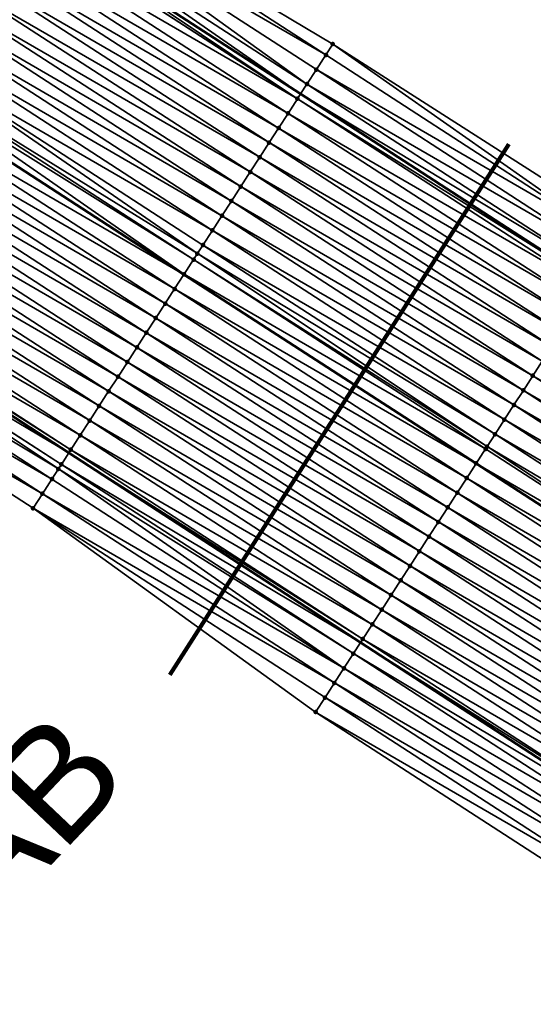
# Model space of a CAD drawing. Header units: feet. Extents: x 2017353 to 2024169, y 808050 to 818690.
# Tile 265 of 305: x 2022197 to 2022226, y 814462 to 814518. Entities that reach past the tile are written whole.
import ezdxf
from ezdxf.enums import TextEntityAlignment as Align

# ---------------------------------------------------------------- set-up
doc = ezdxf.new("R2010")
doc.units = ezdxf.units.FT
doc.header["$MEASUREMENT"] = 0
for name, color, linetype, lineweight in [('EP_Travel Lane', 172, 'Continuous', 53), ('Notes', 3, 'Continuous', 100), ('SB-Road Shots', 141, 'Continuous', 100), ('SB-Road X-Section', 40, 'Continuous', 13), ('STRIPING', 60, 'Continuous', 53)]:
    doc.layers.add(name, color=color, linetype=linetype, lineweight=lineweight)
doc.layers.add('I-77-MM15-17_SB-Surface-BORDER', color=7, linetype='Continuous')
doc.layers.add('I-77-MM15-17_SB-Surface-TIN', color=7, linetype='Continuous')
doc.styles.add('Style-Arial', font='arial.ttf')

msp = doc.modelspace()

# ---------------------------------------------------------------- linework, layer by layer
at = {"layer": 'EP_Travel Lane'}
for points in [[(2022062.097186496, 814612.0538499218, 264.57364104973), (2022078.865043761, 814601.1751499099, 265.2765987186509), (2022095.633469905, 814590.2960808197, 265.9594790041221), (2022112.403454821, 814579.416000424, 266.5873324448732), (2022129.17419273, 814568.5354315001, 267.1886095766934), (2022145.946090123, 814557.6541103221, 267.7489574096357), (2022162.700691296, 814546.8033929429, 268.3066308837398), (2022179.483000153, 814535.9397845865, 268.8890918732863), (2022196.263752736, 814525.0771836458, 269.5295986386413), (2022213.043384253, 814514.2153083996, 270.2119175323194), (2022229.825033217, 814503.352127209, 270.8189895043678), (2022246.603524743, 814492.4909899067, 271.5438271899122), (2022263.382785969, 814481.6293543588, 272.2399581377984)], [(2022048.838417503, 814591.6243497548, 263.8614823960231), (2022065.606381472, 814580.7455805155, 264.5606754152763), (2022082.374330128, 814569.8668212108, 265.2604066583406), (2022099.142223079, 814558.9880980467, 265.9621072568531), (2022115.909923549, 814548.109499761, 266.6705999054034), (2022132.678719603, 814537.2301906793, 267.3404207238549), (2022149.456259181, 814526.3214665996, 267.9393039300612), (2022166.213961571, 814515.4194251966, 268.5146126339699), (2022182.971979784, 814504.5171783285, 269.0781240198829), (2022199.728999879, 814493.6155808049, 269.678918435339), (2022216.48645042, 814482.7137032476, 270.2636353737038), (2022233.237937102, 814471.815705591, 271.0711177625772), (2022249.994335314, 814460.9145126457, 271.695140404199)]]:
    msp.add_polyline3d(points, dxfattribs=at)
at = {"layer": 'I-77-MM15-17_SB-Surface-BORDER', "color": 3, "linetype": 'Continuous', "lineweight": -3}
for points in [[(2022248.0036313, 814457.8346000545, 271.6164971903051), (2022230.679438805, 814467.857707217, 270.9764359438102), (2022213.903792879, 814478.7169567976, 270.1446869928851), (2022197.665594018, 814490.4195337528, 269.5352337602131), (2022180.884180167, 814501.2825170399, 268.9186138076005), (2022164.100953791, 814512.1466736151, 268.3695973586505), (2022147.318165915, 814523.0105463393, 267.8042253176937), (2022130.516366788, 814533.8974202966, 267.2088772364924)], [(2022197.713449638, 814527.3166497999, 269.5285333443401), (2022214.892610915, 814517.0726741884, 270.2226917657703), (2022231.737760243, 814506.3105605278, 270.8803047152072)]]:
    msp.add_polyline3d(points, dxfattribs=at)
at = {"layer": 'I-77-MM15-17_SB-Surface-TIN', "color": 128, "linetype": 'Continuous', "lineweight": -3}
for points in [[(2022214.492866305, 814516.454959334, 270.2196431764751), (2022197.713449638, 814527.3166497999, 269.5285333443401), (2022197.170597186, 814526.4768214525, 269.5078436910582)], [(2022214.492866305, 814516.454959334, 270.2196431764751), (2022214.892610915, 814517.0726741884, 270.2226917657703), (2022197.713449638, 814527.3166497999, 269.5285333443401)], [(2022213.40634407, 814514.7758317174, 270.208748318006), (2022197.170597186, 814526.4768214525, 269.5078436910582), (2022196.62679441, 814525.637608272, 269.522598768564)], [(2022213.40634407, 814514.7758317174, 270.208748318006), (2022213.949991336, 814515.615145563, 270.1997933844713), (2022197.170597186, 814526.4768214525, 269.5078436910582)], [(2022213.949991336, 814515.615145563, 270.1997933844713), (2022214.492866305, 814516.454959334, 270.2196431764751), (2022197.170597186, 814526.4768214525, 269.5078436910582)], [(2022196.62679441, 814525.637608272, 269.522598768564), (2022196.263752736, 814525.0771836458, 269.5295986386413), (2022213.043384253, 814514.2153083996, 270.2119175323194)], [(2022213.40634407, 814514.7758317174, 270.208748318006), (2022196.62679441, 814525.637608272, 269.522598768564), (2022213.043384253, 814514.2153083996, 270.2119175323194)], [(2022212.862809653, 814513.9364448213, 270.2134942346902), (2022196.07879118, 814524.7916551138, 269.5330831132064), (2022195.540287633, 814523.9584706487, 269.5111273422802)], [(2022212.862809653, 814513.9364448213, 270.2134942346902), (2022196.083106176, 814524.7983209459, 269.5330817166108), (2022196.07879118, 814524.7916551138, 269.5330831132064)], [(2022212.862809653, 814513.9364448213, 270.2134942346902), (2022196.263752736, 814525.0771836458, 269.5295986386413), (2022196.083106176, 814524.7983209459, 269.5330817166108)], [(2022212.862809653, 814513.9364448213, 270.2134942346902), (2022213.043384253, 814514.2153083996, 270.2119175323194), (2022196.263752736, 814525.0771836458, 269.5295986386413)], [(2022212.320023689, 814513.0965734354, 270.1903247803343), (2022195.540287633, 814523.9584706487, 269.5111273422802), (2022194.997372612, 814523.1186828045, 269.4927713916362)], [(2022212.320023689, 814513.0965734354, 270.1903247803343), (2022212.862809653, 814513.9364448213, 270.2134942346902), (2022195.540287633, 814523.9584706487, 269.5111273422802)], [(2022211.777073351, 814512.2568084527, 270.1732860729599), (2022194.997372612, 814523.1186828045, 269.4927713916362), (2022194.454312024, 814522.278989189, 269.4798447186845)], [(2022211.777073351, 814512.2568084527, 270.1732860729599), (2022212.320023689, 814513.0965734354, 270.1903247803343), (2022194.997372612, 814523.1186828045, 269.4927713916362)], [(2022211.234107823, 814511.4170533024, 270.156813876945), (2022194.454312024, 814522.278989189, 269.4798447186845), (2022193.91124942, 814521.439296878, 269.466993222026)], [(2022211.234107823, 814511.4170533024, 270.156813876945), (2022211.777073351, 814512.2568084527, 270.1732860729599), (2022194.454312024, 814522.278989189, 269.4798447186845)], [(2022210.69108242, 814510.577336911, 270.1425749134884), (2022193.91124942, 814521.439296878, 269.466993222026), (2022193.368159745, 814520.5996220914, 269.4551514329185)], [(2022210.69108242, 814510.577336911, 270.1425749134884), (2022211.234107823, 814511.4170533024, 270.156813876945), (2022193.91124942, 814521.439296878, 269.466993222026)], [(2022210.148005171, 814509.73765408, 270.1302696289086), (2022193.368159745, 814520.5996220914, 269.4551514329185), (2022192.82501078, 814519.7599856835, 269.4455209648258)], [(2022210.148005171, 814509.73765408, 270.1302696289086), (2022210.69108242, 814510.577336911, 270.1425749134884), (2022193.368159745, 814520.5996220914, 269.4551514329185)], [(2022209.60489406, 814508.897993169, 270.1192273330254), (2022192.82501078, 814519.7599856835, 269.4455209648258), (2022192.281918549, 814518.920312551, 269.4337744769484)], [(2022209.60489406, 814508.897993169, 270.1192273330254), (2022210.148005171, 814509.73765408, 270.1302696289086), (2022192.82501078, 814519.7599856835, 269.4455209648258)], [(2022209.061841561, 814508.0582943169, 270.1059989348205), (2022192.281918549, 814518.920312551, 269.4337744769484), (2022191.738731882, 814518.0807005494, 269.4255502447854)], [(2022209.061841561, 814508.0582943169, 270.1059989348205), (2022209.60489406, 814508.897993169, 270.1192273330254), (2022192.281918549, 814518.920312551, 269.4337744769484)], [(2022208.518792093, 814507.2185935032, 270.0926575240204), (2022191.738731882, 814518.0807005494, 269.4255502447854), (2022191.195640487, 814517.2410268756, 269.4137725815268)], [(2022208.518792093, 814507.2185935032, 270.0926575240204), (2022209.061841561, 814508.0582943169, 270.1059989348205), (2022191.738731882, 814518.0807005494, 269.4255502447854)], [(2022207.975748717, 814506.3788887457, 270.0790888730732), (2022191.195640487, 814517.2410268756, 269.4137725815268), (2022190.652600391, 814516.4013199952, 269.400081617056)], [(2022207.975748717, 814506.3788887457, 270.0790888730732), (2022208.518792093, 814507.2185935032, 270.0926575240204), (2022191.195640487, 814517.2410268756, 269.4137725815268)], [(2022231.273502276, 814505.5924795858, 270.8652747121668), (2022214.892610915, 814517.0726741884, 270.2226917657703), (2022214.492866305, 814516.454959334, 270.2196431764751)], [(2022231.273502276, 814505.5924795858, 270.8652747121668), (2022231.737760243, 814506.3105605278, 270.8803047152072), (2022214.892610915, 814517.0726741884, 270.2226917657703)], [(2022207.115548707, 814505.0485429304, 270.0537907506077), (2022190.652600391, 814516.4013199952, 269.400081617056), (2022190.109656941, 814515.5615505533, 269.3827859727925)], [(2022207.115548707, 814505.0485429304, 270.0537907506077), (2022207.432741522, 814505.5391605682, 270.0641708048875), (2022190.652600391, 814516.4013199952, 269.400081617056)], [(2022207.432741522, 814505.5391605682, 270.0641708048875), (2022207.975748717, 814506.3788887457, 270.0790888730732), (2022190.652600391, 814516.4013199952, 269.400081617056)], [(2022231.273502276, 814505.5924795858, 270.8652747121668), (2022214.492866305, 814516.454959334, 270.2196431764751), (2022213.949991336, 814515.615145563, 270.1997933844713)], [(2022206.889929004, 814504.6993063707, 270.041991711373), (2022190.109656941, 814515.5615505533, 269.3827859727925), (2022189.92073587, 814515.2693665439, 269.3771046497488)], [(2022206.889929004, 814504.6993063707, 270.041991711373), (2022207.115548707, 814505.0485429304, 270.0537907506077), (2022190.109656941, 814515.5615505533, 269.3827859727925)], [(2022230.73053691, 814504.752724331, 270.8487965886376), (2022213.949991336, 814515.615145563, 270.1997933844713), (2022213.40634407, 814514.7758317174, 270.208748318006)], [(2022230.73053691, 814504.752724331, 270.8487965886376), (2022231.273502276, 814505.5924795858, 270.8652747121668), (2022213.949991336, 814515.615145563, 270.1997933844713)], [(2022206.347292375, 814503.8593383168, 270.0132524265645), (2022189.92073587, 814515.2693665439, 269.3771046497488), (2022189.566763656, 814514.7217486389, 269.3636193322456)], [(2022206.347292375, 814503.8593383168, 270.0132524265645), (2022206.889929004, 814504.6993063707, 270.041991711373), (2022189.92073587, 814515.2693665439, 269.3771046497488)], [(2022189.023946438, 814513.8818974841, 269.3416155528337), (2022206.340605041, 814503.8489848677, 270.0128664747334), (2022189.560074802, 814514.7113995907, 269.3633481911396)], [(2022206.347292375, 814503.8593383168, 270.0132524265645), (2022189.566763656, 814514.7217486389, 269.3636193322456), (2022189.560074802, 814514.7113995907, 269.3633481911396)], [(2022206.347292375, 814503.8593383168, 270.0132524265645), (2022189.560074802, 814514.7113995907, 269.3633481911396), (2022206.340605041, 814503.8489848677, 270.0128664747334)], [(2022230.187606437, 814503.9129464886, 270.8310170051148), (2022213.40634407, 814514.7758317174, 270.208748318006), (2022213.043384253, 814514.2153083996, 270.2119175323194)], [(2022230.187606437, 814503.9129464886, 270.8310170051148), (2022230.73053691, 814504.752724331, 270.8487965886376), (2022213.40634407, 814514.7758317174, 270.208748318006)], [(2022205.80472477, 814503.0193255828, 269.9819387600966), (2022189.023946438, 814513.8818974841, 269.3416155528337), (2022188.481261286, 814513.0419608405, 269.314686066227)], [(2022205.80472477, 814503.0193255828, 269.9819387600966), (2022206.340605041, 814503.8489848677, 270.0128664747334), (2022189.023946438, 814513.8818974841, 269.3416155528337)], [(2022229.644682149, 814503.0731646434, 270.813006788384), (2022212.862809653, 814513.9364448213, 270.2134942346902), (2022212.320023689, 814513.0965734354, 270.1903247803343)], [(2022212.862809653, 814513.9364448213, 270.2134942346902), (2022229.825033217, 814503.352127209, 270.8189895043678), (2022213.043384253, 814514.2153083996, 270.2119175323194)], [(2022229.644682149, 814503.0731646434, 270.813006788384), (2022229.825033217, 814503.352127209, 270.8189895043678), (2022212.862809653, 814513.9364448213, 270.2134942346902)], [(2022230.187606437, 814503.9129464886, 270.8310170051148), (2022213.043384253, 814514.2153083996, 270.2119175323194), (2022229.825033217, 814503.352127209, 270.8189895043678)], [(2022205.262248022, 814502.1792540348, 269.9472363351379), (2022188.481261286, 814513.0419608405, 269.314686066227), (2022187.938447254, 814512.2021076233, 269.2925634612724)], [(2022205.262248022, 814502.1792540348, 269.9472363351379), (2022205.80472477, 814503.0193255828, 269.9819387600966), (2022188.481261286, 814513.0419608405, 269.314686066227)], [(2022229.101871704, 814502.2333091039, 270.7907504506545), (2022212.320023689, 814513.0965734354, 270.1903247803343), (2022211.777073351, 814512.2568084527, 270.1732860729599)], [(2022229.101871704, 814502.2333091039, 270.7907504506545), (2022229.644682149, 814503.0731646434, 270.813006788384), (2022212.320023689, 814513.0965734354, 270.1903247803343)], [(2022204.719666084, 814501.3392505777, 269.9164571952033), (2022187.938447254, 814512.2021076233, 269.2925634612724), (2022187.395626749, 814511.3622585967, 269.2706822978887)], [(2022204.719666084, 814501.3392505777, 269.9164571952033), (2022205.262248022, 814502.1792540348, 269.9472363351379), (2022187.938447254, 814512.2021076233, 269.2925634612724)], [(2022228.559001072, 814501.393492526, 270.7707389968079), (2022211.777073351, 814512.2568084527, 270.1732860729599), (2022211.234107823, 814511.4170533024, 270.156813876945)], [(2022228.559001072, 814501.393492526, 270.7707389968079), (2022229.101871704, 814502.2333091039, 270.7907504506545), (2022211.777073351, 814512.2568084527, 270.1732860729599)], [(2022204.177045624, 814500.4992720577, 269.8871148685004), (2022187.395626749, 814511.3622585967, 269.2706822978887), (2022186.852737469, 814510.5224540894, 269.2513662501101)], [(2022204.177045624, 814500.4992720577, 269.8871148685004), (2022204.719666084, 814501.3392505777, 269.9164571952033), (2022187.395626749, 814511.3622585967, 269.2706822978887)], [(2022228.01613956, 814500.5536700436, 270.7503873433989), (2022211.234107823, 814511.4170533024, 270.156813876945), (2022210.69108242, 814510.577336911, 270.1425749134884)], [(2022228.01613956, 814500.5536700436, 270.7503873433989), (2022228.559001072, 814501.393492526, 270.7707389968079), (2022211.234107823, 814511.4170533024, 270.156813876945)], [(2022203.634467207, 814499.6592663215, 269.8562044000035), (2022186.852737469, 814510.5224540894, 269.2513662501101), (2022186.309831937, 814509.6826601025, 269.2326563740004)], [(2022203.634467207, 814499.6592663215, 269.8562044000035), (2022204.177045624, 814500.4992720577, 269.8871148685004), (2022186.852737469, 814510.5224540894, 269.2513662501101)], [(2022227.473252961, 814499.7138638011, 270.7309714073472), (2022210.69108242, 814510.577336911, 270.1425749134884), (2022210.148005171, 814509.73765408, 270.1302696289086)], [(2022227.473252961, 814499.7138638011, 270.7309714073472), (2022228.01613956, 814500.5536700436, 270.7503873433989), (2022210.69108242, 814510.577336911, 270.1425749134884)], [(2022203.09178811, 814498.8193257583, 269.8290490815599), (2022186.309831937, 814509.6826601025, 269.2326563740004), (2022185.766907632, 814508.8428782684, 269.2146467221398)], [(2022203.09178811, 814498.8193257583, 269.8290490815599), (2022203.634467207, 814499.6592663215, 269.8562044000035), (2022186.309831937, 814509.6826601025, 269.2326563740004)], [(2022226.930346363, 814498.874070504, 270.7123013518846), (2022210.148005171, 814509.73765408, 270.1302696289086), (2022209.60489406, 814508.897993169, 270.1192273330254)], [(2022226.930346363, 814498.874070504, 270.7123013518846), (2022227.473252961, 814499.7138638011, 270.7309714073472), (2022210.148005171, 814509.73765408, 270.1302696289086)], [(2022202.54912252, 814497.9793764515, 269.8013899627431), (2022185.766907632, 814508.8428782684, 269.2146467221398), (2022185.224107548, 814508.0030160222, 269.192003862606)], [(2022202.54912252, 814497.9793764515, 269.8013899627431), (2022203.09178811, 814498.8193257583, 269.8290490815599), (2022185.766907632, 814508.8428782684, 269.2146467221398)], [(2022226.387450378, 814498.0342703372, 270.6932354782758), (2022209.60489406, 814508.897993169, 270.1192273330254), (2022209.061841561, 814508.0582943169, 270.1059989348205)], [(2022226.387450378, 814498.0342703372, 270.6932354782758), (2022226.930346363, 814498.874070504, 270.7123013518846), (2022209.60489406, 814508.897993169, 270.1192273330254)], [(2022202.006545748, 814497.1393696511, 269.7704181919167), (2022185.224107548, 814508.0030160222, 269.192003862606), (2022184.681277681, 814507.1631730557, 269.1704718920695)], [(2022202.006545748, 814497.1393696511, 269.7704181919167), (2022202.54912252, 814497.9793764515, 269.8013899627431), (2022185.224107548, 814508.0030160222, 269.192003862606)], [(2022225.844688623, 814497.1943832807, 270.6691631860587), (2022209.061841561, 814508.0582943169, 270.1059989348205), (2022208.518792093, 814507.2185935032, 270.0926575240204)], [(2022225.844688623, 814497.1943832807, 270.6691631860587), (2022226.387450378, 814498.0342703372, 270.6932354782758), (2022209.061841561, 814508.0582943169, 270.1059989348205)], [(2022201.463871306, 814496.2994260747, 269.7430892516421), (2022184.681277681, 814507.1631730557, 269.1704718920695), (2022184.138536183, 814506.3232728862, 269.1456439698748)], [(2022201.463871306, 814496.2994260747, 269.7430892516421), (2022202.006545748, 814497.1393696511, 269.7704181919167), (2022184.681277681, 814507.1631730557, 269.1704718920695)], [(2022225.301943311, 814496.3544855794, 270.6444775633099), (2022208.518792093, 814507.2185935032, 270.0926575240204), (2022207.975748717, 814506.3788887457, 270.0790888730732)], [(2022225.301943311, 814496.3544855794, 270.6444775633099), (2022225.844688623, 814497.1943832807, 270.6691631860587), (2022208.518792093, 814507.2185935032, 270.0926575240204)], [(2022200.921220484, 814495.4594672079, 269.7148793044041), (2022184.138536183, 814506.3232728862, 269.1456439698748), (2022183.595893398, 814505.4833088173, 269.1171342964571)], [(2022200.921220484, 814495.4594672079, 269.7148793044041), (2022201.463871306, 814496.2994260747, 269.7430892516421), (2022184.138536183, 814506.3232728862, 269.1456439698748)], [(2022224.759134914, 814495.5146287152, 270.622144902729), (2022207.975748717, 814506.3788887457, 270.0790888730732), (2022207.432741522, 814505.5391605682, 270.0641708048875)], [(2022224.759134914, 814495.5146287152, 270.622144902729), (2022225.301943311, 814496.3544855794, 270.6444775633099), (2022207.975748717, 814506.3788887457, 270.0790888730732)], [(2022200.378658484, 814494.6194508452, 269.6833565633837), (2022183.595893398, 814505.4833088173, 269.1171342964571), (2022183.05334834, 814504.6432814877, 269.0849796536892)], [(2022200.378658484, 814494.6194508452, 269.6833565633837), (2022200.921220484, 814495.4594672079, 269.7148793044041), (2022183.595893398, 814505.4833088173, 269.1171342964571)], [(2022224.216264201, 814494.6748121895, 270.6021364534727), (2022207.432741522, 814505.5391605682, 270.0641708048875), (2022207.115548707, 814505.0485429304, 270.0537907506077)], [(2022224.216264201, 814494.6748121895, 270.6021364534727), (2022224.759134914, 814495.5146287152, 270.622144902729), (2022207.432741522, 814505.5391605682, 270.0641708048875)], [(2022223.757818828, 814493.9656577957, 270.5862064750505), (2022207.115548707, 814505.0485429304, 270.0537907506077), (2022206.889929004, 814504.6993063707, 270.041991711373)], [(2022223.757818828, 814493.9656577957, 270.5862064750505), (2022224.216264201, 814494.6748121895, 270.6021364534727), (2022207.115548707, 814505.0485429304, 270.0537907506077)], [(2022182.511165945, 814503.8030193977, 269.0392985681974), (2022199.728999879, 814493.6155808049, 269.678918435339), (2022182.971979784, 814504.5171783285, 269.0781240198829)], [(2022199.835170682, 814493.7800337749, 269.6863639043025), (2022183.05334834, 814504.6432814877, 269.0849796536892), (2022182.971979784, 814504.5171783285, 269.0781240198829)], [(2022199.835170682, 814493.7800337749, 269.6863639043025), (2022182.971979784, 814504.5171783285, 269.0781240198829), (2022199.728999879, 814493.6155808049, 269.678918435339)], [(2022199.835170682, 814493.7800337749, 269.6863639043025), (2022200.378658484, 814494.6194508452, 269.6833565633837), (2022183.05334834, 814504.6432814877, 269.0849796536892)], [(2022223.673392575, 814493.8349962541, 270.5821620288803), (2022206.889929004, 814504.6993063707, 270.041991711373), (2022206.347292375, 814503.8593383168, 270.0132524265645)], [(2022223.673392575, 814493.8349962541, 270.5821620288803), (2022223.757818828, 814493.9656577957, 270.5862064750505), (2022206.889929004, 814504.6993063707, 270.041991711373)], [(2022199.124585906, 814492.6791219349, 269.6322190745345), (2022182.491843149, 814503.7730543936, 269.0373478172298), (2022181.969201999, 814502.9626159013, 268.9854699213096)], [(2022199.292783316, 814492.9399043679, 269.6483277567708), (2022182.511165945, 814503.8030193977, 269.0392985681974), (2022182.491843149, 814503.7730543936, 269.0373478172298)], [(2022199.124585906, 814492.6791219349, 269.6322190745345), (2022199.292783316, 814492.9399043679, 269.6483277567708), (2022182.491843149, 814503.7730543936, 269.0373478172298)], [(2022199.292783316, 814492.9399043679, 269.6483277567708), (2022199.728999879, 814493.6155808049, 269.678918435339), (2022182.511165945, 814503.8030193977, 269.0392985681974)], [(2022205.80472477, 814503.0193255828, 269.9819387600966), (2022223.12402465, 814492.9846997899, 270.5546183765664), (2022206.340605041, 814503.8489848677, 270.0128664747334)], [(2022223.130714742, 814492.9950548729, 270.5549596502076), (2022206.347292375, 814503.8593383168, 270.0132524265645), (2022206.340605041, 814503.8489848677, 270.0128664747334)], [(2022223.130714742, 814492.9950548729, 270.5549596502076), (2022206.340605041, 814503.8489848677, 270.0128664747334), (2022223.12402465, 814492.9846997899, 270.5546183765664)], [(2022223.130714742, 814492.9950548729, 270.5549596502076), (2022223.673392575, 814493.8349962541, 270.5821620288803), (2022206.347292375, 814503.8593383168, 270.0132524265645)], [(2022198.750582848, 814492.099653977, 269.6033207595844), (2022181.969201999, 814502.9626159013, 268.9854699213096), (2022181.426625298, 814502.1226090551, 268.954495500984)], [(2022198.750582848, 814492.099653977, 269.6033207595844), (2022199.124585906, 814492.6791219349, 269.6322190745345), (2022181.969201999, 814502.9626159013, 268.9854699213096)], [(2022222.588049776, 814492.155105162, 270.5272773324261), (2022205.80472477, 814503.0193255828, 269.9819387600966), (2022205.262248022, 814502.1792540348, 269.9472363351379)], [(2022222.588049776, 814492.155105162, 270.5272773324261), (2022223.12402465, 814492.9846997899, 270.5546183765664), (2022205.80472477, 814503.0193255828, 269.9819387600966)], [(2022198.207923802, 814491.2597004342, 269.5754175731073), (2022181.426625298, 814502.1226090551, 268.954495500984), (2022180.884180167, 814501.2825170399, 268.9186138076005)], [(2022198.207923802, 814491.2597004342, 269.5754175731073), (2022198.750582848, 814492.099653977, 269.6033207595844), (2022181.426625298, 814502.1226090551, 268.954495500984)], [(2022222.045334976, 814491.3151877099, 270.5014537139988), (2022205.262248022, 814502.1792540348, 269.9472363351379), (2022204.719666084, 814501.3392505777, 269.9164571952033)], [(2022222.045334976, 814491.3151877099, 270.5014537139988), (2022222.588049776, 814492.155105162, 270.5272773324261), (2022205.262248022, 814502.1792540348, 269.9472363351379)], [(2022197.665594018, 814490.4195337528, 269.5352337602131), (2022198.207923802, 814491.2597004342, 269.5754175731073), (2022180.884180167, 814501.2825170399, 268.9186138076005)], [(2022221.502611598, 814490.4752758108, 270.4759500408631), (2022204.719666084, 814501.3392505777, 269.9164571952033), (2022204.177045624, 814500.4992720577, 269.8871148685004)], [(2022221.502611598, 814490.4752758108, 270.4759500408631), (2022222.045334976, 814491.3151877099, 270.5014537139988), (2022204.719666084, 814501.3392505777, 269.9164571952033)], [(2022220.959898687, 814489.6353571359, 270.4500559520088), (2022204.177045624, 814500.4992720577, 269.8871148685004), (2022203.634467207, 814499.6592663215, 269.8562044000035)], [(2022220.959898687, 814489.6353571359, 270.4500559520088), (2022221.502611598, 814490.4752758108, 270.4759500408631), (2022204.177045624, 814500.4992720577, 269.8871148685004)], [(2022220.417115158, 814488.7954841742, 270.4267957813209), (2022203.634467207, 814499.6592663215, 269.8562044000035), (2022203.09178811, 814498.8193257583, 269.8290490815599)], [(2022220.417115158, 814488.7954841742, 270.4267957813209), (2022220.959898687, 814489.6353571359, 270.4500559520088), (2022203.634467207, 814499.6592663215, 269.8562044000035)], [(2022219.874340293, 814487.9556056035, 270.4032124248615), (2022203.09178811, 814498.8193257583, 269.8290490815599), (2022202.54912252, 814497.9793764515, 269.8013899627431)], [(2022219.874340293, 814487.9556056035, 270.4032124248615), (2022220.417115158, 814488.7954841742, 270.4267957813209), (2022203.09178811, 814498.8193257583, 269.8290490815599)], [(2022243.708725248, 814488.0130518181, 271.4421178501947), (2022226.930346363, 814498.874070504, 270.7123013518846), (2022226.387450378, 814498.0342703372, 270.6932354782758)], [(2022243.16593481, 814487.1731833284, 271.419115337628), (2022226.387450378, 814498.0342703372, 270.6932354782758), (2022225.844688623, 814497.1943832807, 270.6691631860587)], [(2022243.16593481, 814487.1731833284, 271.419115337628), (2022243.708725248, 814488.0130518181, 271.4421178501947), (2022226.387450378, 814498.0342703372, 270.6932354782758)], [(2022219.331576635, 814487.115719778, 270.3792110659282), (2022202.54912252, 814497.9793764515, 269.8013899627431), (2022202.006545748, 814497.1393696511, 269.7704181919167)], [(2022219.331576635, 814487.115719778, 270.3792110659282), (2022219.874340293, 814487.9556056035, 270.4032124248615), (2022202.54912252, 814497.9793764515, 269.8013899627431)], [(2022218.78881298, 814486.2758339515, 270.3552096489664), (2022202.006545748, 814497.1393696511, 269.7704181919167), (2022201.463871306, 814496.2994260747, 269.7430892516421)], [(2022218.78881298, 814486.2758339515, 270.3552096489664), (2022219.331576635, 814487.115719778, 270.3792110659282), (2022202.006545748, 814497.1393696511, 269.7704181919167)], [(2022242.623172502, 814486.3332966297, 271.3950636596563), (2022225.844688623, 814497.1943832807, 270.6691631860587), (2022225.301943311, 814496.3544855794, 270.6444775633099)], [(2022242.623172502, 814486.3332966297, 271.3950636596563), (2022243.16593481, 814487.1731833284, 271.419115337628), (2022225.844688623, 814497.1943832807, 270.6691631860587)], [(2022242.080201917, 814485.4935447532, 271.3787801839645), (2022225.301943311, 814496.3544855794, 270.6444775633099), (2022224.759134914, 814495.5146287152, 270.622144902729)], [(2022242.080201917, 814485.4935447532, 271.3787801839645), (2022242.623172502, 814486.3332966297, 271.3950636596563), (2022225.301943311, 814496.3544855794, 270.6444775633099)], [(2022218.245974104, 814485.4359968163, 270.3340137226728), (2022201.463871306, 814496.2994260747, 269.7430892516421), (2022200.921220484, 814495.4594672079, 269.7148793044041)], [(2022218.245974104, 814485.4359968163, 270.3340137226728), (2022218.78881298, 814486.2758339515, 270.3552096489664), (2022201.463871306, 814496.2994260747, 269.7430892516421)], [(2022217.703112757, 814484.5961742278, 270.3136559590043), (2022200.921220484, 814495.4594672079, 269.7148793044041), (2022200.378658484, 814494.6194508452, 269.6833565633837)], [(2022217.703112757, 814484.5961742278, 270.3136559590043), (2022218.245974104, 814485.4359968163, 270.3340137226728), (2022200.921220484, 814495.4594672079, 269.7148793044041)], [(2022241.537434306, 814484.6536614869, 271.3549262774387), (2022224.759134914, 814495.5146287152, 270.622144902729), (2022224.216264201, 814494.6748121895, 270.6021364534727)], [(2022241.537434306, 814484.6536614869, 271.3549262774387), (2022242.080201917, 814485.4935447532, 271.3787801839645), (2022224.759134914, 814495.5146287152, 270.622144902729)], [(2022240.994493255, 814483.8138904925, 271.3375412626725), (2022224.216264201, 814494.6748121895, 270.6021364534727), (2022223.757818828, 814493.9656577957, 270.5862064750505)], [(2022240.994493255, 814483.8138904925, 271.3375412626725), (2022241.537434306, 814484.6536614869, 271.3549262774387), (2022224.216264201, 814494.6748121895, 270.6021364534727)], [(2022217.160307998, 814483.756315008, 270.2911875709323), (2022200.378658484, 814494.6194508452, 269.6833565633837), (2022199.835170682, 814493.7800337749, 269.6863639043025)], [(2022217.160307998, 814483.756315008, 270.2911875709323), (2022217.703112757, 814484.5961742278, 270.3136559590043), (2022200.378658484, 814494.6194508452, 269.6833565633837)], [(2022199.292783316, 814492.9399043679, 269.6483277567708), (2022216.48645042, 814482.7137032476, 270.2636353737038), (2022199.728999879, 814493.6155808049, 269.678918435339)], [(2022216.617463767, 814482.9164813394, 270.2701913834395), (2022199.835170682, 814493.7800337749, 269.6863639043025), (2022199.728999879, 814493.6155808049, 269.678918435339)], [(2022216.617463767, 814482.9164813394, 270.2701913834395), (2022199.728999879, 814493.6155808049, 269.678918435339), (2022216.48645042, 814482.7137032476, 270.2636353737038)], [(2022216.617463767, 814482.9164813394, 270.2701913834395), (2022217.160307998, 814483.756315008, 270.2911875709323), (2022199.835170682, 814493.7800337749, 269.6863639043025)], [(2022240.45149033, 814482.9741595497, 271.3224639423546), (2022223.673392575, 814493.8349962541, 270.5821620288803), (2022223.130714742, 814492.9950548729, 270.5549596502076)], [(2022240.45149033, 814482.9741595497, 271.3224639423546), (2022223.757818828, 814493.9656577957, 270.5862064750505), (2022223.673392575, 814493.8349962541, 270.5821620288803)], [(2022240.45149033, 814482.9741595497, 271.3224639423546), (2022240.994493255, 814483.8138904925, 271.3375412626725), (2022223.757818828, 814493.9656577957, 270.5862064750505)], [(2022216.074784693, 814482.0765407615, 270.2430353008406), (2022199.292783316, 814492.9399043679, 269.6483277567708), (2022199.124585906, 814492.6791219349, 269.6322190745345)], [(2022216.074784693, 814482.0765407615, 270.2430353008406), (2022216.48645042, 814482.7137032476, 270.2636353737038), (2022199.292783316, 814492.9399043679, 269.6483277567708)], [(2022222.588049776, 814492.155105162, 270.5272773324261), (2022239.901931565, 814482.1239832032, 271.3019800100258), (2022223.12402465, 814492.9846997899, 270.5546183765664)], [(2022239.908626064, 814482.1343388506, 271.302215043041), (2022223.130714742, 814492.9950548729, 270.5549596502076), (2022223.12402465, 814492.9846997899, 270.5546183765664)], [(2022239.908626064, 814482.1343388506, 271.302215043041), (2022223.12402465, 814492.9846997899, 270.5546183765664), (2022239.901931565, 814482.1239832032, 271.3019800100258)], [(2022239.908626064, 814482.1343388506, 271.302215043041), (2022240.45149033, 814482.9741595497, 271.3224639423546), (2022223.130714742, 814492.9950548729, 270.5549596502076)], [(2022215.532088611, 814481.2366111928, 270.2165135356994), (2022199.124585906, 814492.6791219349, 269.6322190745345), (2022198.750582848, 814492.099653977, 269.6033207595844)], [(2022215.532088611, 814481.2366111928, 270.2165135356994), (2022216.074784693, 814482.0765407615, 270.2430353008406), (2022199.124585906, 814492.6791219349, 269.6322190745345)], [(2022215.532088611, 814481.2366111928, 270.2165135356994), (2022198.750582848, 814492.099653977, 269.6033207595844), (2022198.207923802, 814491.2597004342, 269.5754175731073)], [(2022239.365729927, 814481.2945387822, 271.2831548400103), (2022222.588049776, 814492.155105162, 270.5272773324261), (2022222.045334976, 814491.3151877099, 270.5014537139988)], [(2022239.365729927, 814481.2945387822, 271.2831548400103), (2022239.901931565, 814482.1239832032, 271.3019800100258), (2022222.588049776, 814492.155105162, 270.5272773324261)], [(2022214.989428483, 814480.3966583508, 270.188650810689), (2022198.207923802, 814491.2597004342, 269.5754175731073), (2022197.665594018, 814490.4195337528, 269.5352337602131)], [(2022214.989428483, 814480.3966583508, 270.188650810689), (2022215.532088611, 814481.2366111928, 270.2165135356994), (2022198.207923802, 814491.2597004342, 269.5754175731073)], [(2022238.822716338, 814480.4548147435, 271.2684753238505), (2022222.045334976, 814491.3151877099, 270.5014537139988), (2022221.502611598, 814490.4752758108, 270.4759500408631)], [(2022238.822716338, 814480.4548147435, 271.2684753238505), (2022239.365729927, 814481.2945387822, 271.2831548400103), (2022222.045334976, 814491.3151877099, 270.5014537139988)], [(2022213.903792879, 814478.7169567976, 270.1446869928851), (2022214.446582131, 814479.5568260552, 270.1677337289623), (2022197.665594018, 814490.4195337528, 269.5352337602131)], [(2022214.446582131, 814479.5568260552, 270.1677337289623), (2022214.989428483, 814480.3966583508, 270.188650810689), (2022197.665594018, 814490.4195337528, 269.5352337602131)], [(2022238.279946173, 814479.6149331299, 271.244716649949), (2022221.502611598, 814490.4752758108, 270.4759500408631), (2022220.959898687, 814489.6353571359, 270.4500559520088)], [(2022238.279946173, 814479.6149331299, 271.244716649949), (2022238.822716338, 814480.4548147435, 271.2684753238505), (2022221.502611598, 814490.4752758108, 270.4759500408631)], [(2022237.73697762, 814478.7751799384, 271.2283573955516), (2022220.959898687, 814489.6353571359, 270.4500559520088), (2022220.417115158, 814488.7954841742, 270.4267957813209)], [(2022237.73697762, 814478.7751799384, 271.2283573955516), (2022238.279946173, 814479.6149331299, 271.244716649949), (2022220.959898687, 814489.6353571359, 270.4500559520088)], [(2022237.193928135, 814477.935479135, 271.2150166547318), (2022220.417115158, 814488.7954841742, 270.4267957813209), (2022219.874340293, 814487.9556056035, 270.4032124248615)], [(2022237.193928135, 814477.935479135, 271.2150166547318), (2022237.73697762, 814478.7751799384, 271.2283573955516), (2022220.417115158, 814488.7954841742, 270.4267957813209)], [(2022236.651171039, 814477.0955890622, 271.1907705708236), (2022219.874340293, 814487.9556056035, 270.4032124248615), (2022219.331576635, 814487.115719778, 270.3792110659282)], [(2022236.651171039, 814477.0955890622, 271.1907705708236), (2022237.193928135, 814477.935479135, 271.2150166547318), (2022219.874340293, 814487.9556056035, 270.4032124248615)], [(2022236.108189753, 814476.2558441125, 271.1748861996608), (2022219.331576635, 814487.115719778, 270.3792110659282), (2022218.78881298, 814486.2758339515, 270.3552096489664)], [(2022236.108189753, 814476.2558441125, 271.1748861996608), (2022236.651171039, 814477.0955890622, 271.1907705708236), (2022219.331576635, 814487.115719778, 270.3792110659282)], [(2022235.565403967, 814475.4159726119, 271.1517102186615), (2022218.78881298, 814486.2758339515, 270.3552096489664), (2022218.245974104, 814485.4359968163, 270.3340137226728)], [(2022235.565403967, 814475.4159726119, 271.1517102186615), (2022236.108189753, 814476.2558441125, 271.1748861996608), (2022218.78881298, 814486.2758339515, 270.3552096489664)], [(2022235.022522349, 814474.5761631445, 271.1321084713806), (2022218.245974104, 814485.4359968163, 270.3340137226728), (2022217.703112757, 814484.5961742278, 270.3136559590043)], [(2022235.022522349, 814474.5761631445, 271.1321084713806), (2022235.565403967, 814475.4159726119, 271.1517102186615), (2022218.245974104, 814485.4359968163, 270.3340137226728)], [(2022234.479608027, 814473.7363748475, 271.1137265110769), (2022217.703112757, 814484.5961742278, 270.3136559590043), (2022217.160307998, 814483.756315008, 270.2911875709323)], [(2022234.479608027, 814473.7363748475, 271.1137265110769), (2022235.022522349, 814474.5761631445, 271.1321084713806), (2022217.703112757, 814484.5961742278, 270.3136559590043)], [(2022233.93678201, 814472.8965293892, 271.0920510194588), (2022217.160307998, 814483.756315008, 270.2911875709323), (2022216.617463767, 814482.9164813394, 270.2701913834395)], [(2022233.93678201, 814472.8965293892, 271.0920510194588), (2022234.479608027, 814473.7363748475, 271.1137265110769), (2022217.160307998, 814483.756315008, 270.2911875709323)], [(2022233.393765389, 814472.0568073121, 271.0774845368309), (2022216.617463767, 814482.9164813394, 270.2701913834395), (2022216.48645042, 814482.7137032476, 270.2636353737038)], [(2022233.393765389, 814472.0568073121, 271.0774845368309), (2022233.93678201, 814472.8965293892, 271.0920510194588), (2022216.617463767, 814482.9164813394, 270.2701913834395)], [(2022216.074784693, 814482.0765407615, 270.2430353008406), (2022233.237937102, 814471.815705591, 271.0711177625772), (2022216.48645042, 814482.7137032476, 270.2636353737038)], [(2022233.393765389, 814472.0568073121, 271.0774845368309), (2022216.48645042, 814482.7137032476, 270.2636353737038), (2022233.237937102, 814471.815705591, 271.0711177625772)], [(2022232.850952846, 814471.2169531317, 271.0553065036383), (2022216.074784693, 814482.0765407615, 270.2430353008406), (2022215.532088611, 814481.2366111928, 270.2165135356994)], [(2022232.850952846, 814471.2169531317, 271.0553065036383), (2022233.237937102, 814471.815705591, 271.0711177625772), (2022216.074784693, 814482.0765407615, 270.2430353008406)], [(2022232.308086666, 814470.377133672, 271.0351290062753), (2022215.532088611, 814481.2366111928, 270.2165135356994), (2022214.989428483, 814480.3966583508, 270.188650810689)], [(2022232.308086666, 814470.377133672, 271.0351290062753), (2022232.850952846, 814471.2169531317, 271.0553065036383), (2022215.532088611, 814481.2366111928, 270.2165135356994)], [(2022231.765197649, 814469.5373289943, 271.0158032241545), (2022214.989428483, 814480.3966583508, 270.188650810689), (2022214.446582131, 814479.5568260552, 270.1677337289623)], [(2022231.765197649, 814469.5373289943, 271.0158032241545), (2022232.308086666, 814470.377133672, 271.0351290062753), (2022214.989428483, 814480.3966583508, 270.188650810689)], [(2022231.222270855, 814468.6975487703, 270.9978864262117), (2022214.446582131, 814479.5568260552, 270.1677337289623), (2022213.903792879, 814478.7169567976, 270.1446869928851)], [(2022231.222270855, 814468.6975487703, 270.9978864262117), (2022231.765197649, 814469.5373289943, 271.0158032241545), (2022214.446582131, 814479.5568260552, 270.1677337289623)], [(2022230.679438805, 814467.857707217, 270.9764359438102), (2022231.222270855, 814468.6975487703, 270.9978864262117), (2022213.903792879, 814478.7169567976, 270.1446869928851)]]:
    msp.add_3dface(points, dxfattribs=at)
at = {"layer": 'Notes'}
msp.add_line((2022225.003677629, 814511.3226251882, 270.554445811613), (2022205.530667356, 814480.8677233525, 270.554445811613), dxfattribs=at)
at = {"layer": 'SB-Road Shots', "lineweight": 100}
for p in [(2022214.892610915, 814517.0726741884, 270.2226917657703), (2022214.492866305, 814516.454959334, 270.2196431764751), (2022213.949991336, 814515.615145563, 270.1997933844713), (2022213.40634407, 814514.7758317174, 270.208748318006), (2022212.862809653, 814513.9364448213, 270.2134942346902), (2022212.320023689, 814513.0965734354, 270.1903247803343), (2022211.777073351, 814512.2568084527, 270.1732860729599), (2022211.234107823, 814511.4170533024, 270.156813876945), (2022210.69108242, 814510.577336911, 270.1425749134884), (2022210.148005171, 814509.73765408, 270.1302696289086), (2022209.60489406, 814508.897993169, 270.1192273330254), (2022209.061841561, 814508.0582943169, 270.1059989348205), (2022208.518792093, 814507.2185935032, 270.0926575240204), (2022207.975748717, 814506.3788887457, 270.0790888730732), (2022207.432741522, 814505.5391605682, 270.0641708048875), (2022207.115548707, 814505.0485429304, 270.0537907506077), (2022206.889929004, 814504.6993063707, 270.041991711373), (2022206.347292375, 814503.8593383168, 270.0132524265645), (2022205.80472477, 814503.0193255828, 269.9819387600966), (2022205.262248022, 814502.1792540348, 269.9472363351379), (2022204.719666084, 814501.3392505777, 269.9164571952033), (2022204.177045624, 814500.4992720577, 269.8871148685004), (2022203.634467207, 814499.6592663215, 269.8562044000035), (2022203.09178811, 814498.8193257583, 269.8290490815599), (2022226.387450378, 814498.0342703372, 270.6932354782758), (2022202.54912252, 814497.9793764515, 269.8013899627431), (2022202.006545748, 814497.1393696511, 269.7704181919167), (2022225.844688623, 814497.1943832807, 270.6691631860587), (2022225.301943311, 814496.3544855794, 270.6444775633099), (2022201.463871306, 814496.2994260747, 269.7430892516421), (2022200.921220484, 814495.4594672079, 269.7148793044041), (2022224.759134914, 814495.5146287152, 270.622144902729), (2022224.216264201, 814494.6748121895, 270.6021364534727), (2022200.378658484, 814494.6194508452, 269.6833565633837), (2022199.835170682, 814493.7800337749, 269.6863639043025), (2022223.673392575, 814493.8349962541, 270.5821620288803), (2022223.757818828, 814493.9656577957, 270.5862064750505), (2022199.292783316, 814492.9399043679, 269.6483277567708), (2022223.130714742, 814492.9950548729, 270.5549596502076), (2022199.124585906, 814492.6791219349, 269.6322190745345), (2022198.750582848, 814492.099653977, 269.6033207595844), (2022222.588049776, 814492.155105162, 270.5272773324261), (2022198.207923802, 814491.2597004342, 269.5754175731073), (2022222.045334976, 814491.3151877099, 270.5014537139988), (2022197.665594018, 814490.4195337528, 269.5352337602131), (2022221.502611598, 814490.4752758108, 270.4759500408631), (2022220.959898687, 814489.6353571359, 270.4500559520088), (2022220.417115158, 814488.7954841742, 270.4267957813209), (2022219.874340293, 814487.9556056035, 270.4032124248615), (2022219.331576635, 814487.115719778, 270.3792110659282), (2022218.78881298, 814486.2758339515, 270.3552096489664), (2022218.245974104, 814485.4359968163, 270.3340137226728), (2022217.703112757, 814484.5961742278, 270.3136559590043), (2022217.160307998, 814483.756315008, 270.2911875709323), (2022216.617463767, 814482.9164813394, 270.2701913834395), (2022216.074784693, 814482.0765407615, 270.2430353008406), (2022215.532088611, 814481.2366111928, 270.2165135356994), (2022214.989428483, 814480.3966583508, 270.188650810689), (2022214.446582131, 814479.5568260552, 270.1677337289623), (2022213.903792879, 814478.7169567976, 270.1446869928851)]:
    msp.add_point(p, dxfattribs=at)
at = {"layer": 'SB-Road X-Section', "extrusion": (0.8390414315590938, -0.5431302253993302, 0.03192231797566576), "elevation": 1254321.863277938, "flags": 128}
msp.add_lwpolyline([(1782647.386717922, -39791.61250847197), (1782646.386717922, -39791.63320867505), (1782645.386717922, -39791.61844607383), (1782644.386717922, -39791.60795778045), (1782644.378777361, -39791.60795638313), (1782643.386717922, -39791.62992334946), (1782642.386717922, -39791.64828865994), (1782641.386717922, -39791.6612219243), (1782640.386717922, -39791.67407997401), (1782639.386717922, -39791.68592780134), (1782638.386717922, -39791.69556318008), (1782637.386717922, -39791.70731565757), (1782636.386717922, -39791.71554408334), (1782635.386717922, -39791.72732775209), (1782634.386717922, -39791.74102569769), (1782633.386717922, -39791.75833016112), (1782633.038777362, -39791.7640143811), (1782632.386717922, -39791.77750657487), (1782631.386717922, -39791.79952157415), (1782630.386717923, -39791.82646479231), (1782629.386717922, -39791.84859867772), (1782628.386717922, -39791.87049099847), (1782627.386717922, -39791.88981689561), (1782626.386717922, -39791.90853631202), (1782625.386717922, -39791.92655514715), (1782624.386717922, -39791.94920955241), (1782623.386717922, -39791.97075250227), (1782622.386717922, -39791.99559308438), (1782621.386717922, -39792.02411729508), (1782620.386717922, -39792.05628833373), (1782619.386717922, -39792.10199271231), (1782619.351063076, -39792.10394445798), (1782618.386717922, -39792.15584880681), (1782617.386717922, -39792.1868390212), (1782616.386717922, -39792.22273901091)], dxfattribs=at)
at = {"layer": 'SB-Road X-Section', "extrusion": (0.8390414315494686, -0.5431302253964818, 0.03192231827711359), "elevation": 1254341.863260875, "flags": 128}
msp.add_lwpolyline([(1782648.122498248, -39791.55714615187), (1782647.386721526, -39791.56019629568), (1782646.386721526, -39791.58005620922), (1782645.386721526, -39791.57109670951), (1782644.386721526, -39791.56634837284), (1782643.386721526, -39791.58952964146), (1782642.386721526, -39791.606577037), (1782641.386721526, -39791.6230576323), (1782640.386721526, -39791.6373038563), (1782639.386721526, -39791.64961541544), (1782638.386721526, -39791.66066334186), (1782637.386721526, -39791.6738984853), (1782636.386721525, -39791.68724669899), (1782635.386721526, -39791.70082226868), (1782634.386721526, -39791.7157479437), (1782633.802498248, -39791.72613329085), (1782633.386721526, -39791.73793834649), (1782632.386721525, -39791.76669228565), (1782631.386721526, -39791.79802191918), (1782630.386721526, -39791.83274203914), (1782629.386721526, -39791.86353687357), (1782628.386721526, -39791.89289416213), (1782627.386721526, -39791.92382039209), (1782626.386721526, -39791.95098955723), (1782625.386721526, -39791.97866277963), (1782624.386721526, -39792.00965034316), (1782623.386721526, -39792.03699321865), (1782622.386721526, -39792.06521755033), (1782621.386721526, -39792.09675636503), (1782620.386721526, -39792.09374749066), (1782619.386721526, -39792.13180303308), (1782619.07640301, -39792.14791992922), (1782618.386721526, -39792.17683297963), (1782617.386721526, -39792.20475039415), (1782616.386721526, -39792.24495469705)], dxfattribs=at)
at = {"layer": 'SB-Road X-Section', "extrusion": (0.8390414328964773, -0.5431302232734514, 0.03192231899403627), "elevation": 1254361.867714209, "flags": 128}
msp.add_lwpolyline([(1782648.238652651, -39791.53901267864), (1782647.383564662, -39791.5540503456), (1782646.383564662, -39791.57053687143), (1782645.383564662, -39791.58832552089), (1782644.383564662, -39791.60634492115), (1782643.383564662, -39791.62861260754), (1782642.383564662, -39791.64863426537), (1782641.383564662, -39791.66899629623), (1782640.383564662, -39791.68842213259), (1782639.383564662, -39791.70710170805), (1782638.383564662, -39791.72617730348), (1782637.383564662, -39791.75026187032), (1782636.383564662, -39791.77496008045), (1782635.383564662, -39791.79730412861), (1782634.383564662, -39791.81732278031), (1782633.539128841, -39791.83326088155), (1782633.383564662, -39791.83730739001), (1782632.383564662, -39791.86452363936), (1782631.383564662, -39791.89222007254), (1782630.383564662, -39791.91805685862), (1782629.383564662, -39791.94357353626), (1782628.383564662, -39791.96948082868), (1782627.383564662, -39791.99275285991), (1782626.383564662, -39792.01634824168), (1782625.383564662, -39792.04036183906), (1782624.383564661, -39792.06437549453), (1782623.383564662, -39792.08558222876), (1782622.383564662, -39792.105950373), (1782621.383564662, -39792.12843021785), (1782620.383564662, -39792.14943711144), (1782619.383564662, -39792.17660704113), (1782618.383564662, -39792.2031423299), (1782617.383564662, -39792.23101926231), (1782616.383564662, -39792.25194700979), (1782615.383564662, -39792.27500549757)], dxfattribs=at)
at = {"layer": 'STRIPING'}
msp.add_polyline3d([(2022055.43982078, 814601.7994473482, 264.2719510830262), (2022072.195282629, 814590.901605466, 264.9735552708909), (2022088.951593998, 814580.0032110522, 265.6451508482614), (2022105.708244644, 814569.1045959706, 266.3047608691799), (2022122.465665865, 814558.2054797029, 266.937150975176), (2022139.224335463, 814547.3055514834, 267.5254422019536), (2022155.997656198, 814536.4371081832, 268.1149661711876), (2022172.779057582, 814525.574129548, 268.7319929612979), (2022189.560074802, 814514.7113995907, 269.3633481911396), (2022206.340605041, 814503.8489848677, 270.0128664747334), (2022223.12402465, 814492.9846997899, 270.5546183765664), (2022239.901931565, 814482.1239832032, 271.3019800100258), (2022256.681975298, 814471.2618834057, 271.9696438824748)], dxfattribs=at)

# ---------------------------------------------------------------- texts
at = {"layer": 'Notes', "style": 'Style-Arial'}
msp.add_text('APPROACH SLAB', height=6.343969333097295, rotation=46.57406826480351, dxfattribs=at).set_placement((2022147.299551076, 814424.8502201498, -590.8548859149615), align=Align.TOP_LEFT)

doc.saveas('drawing.dxf')
